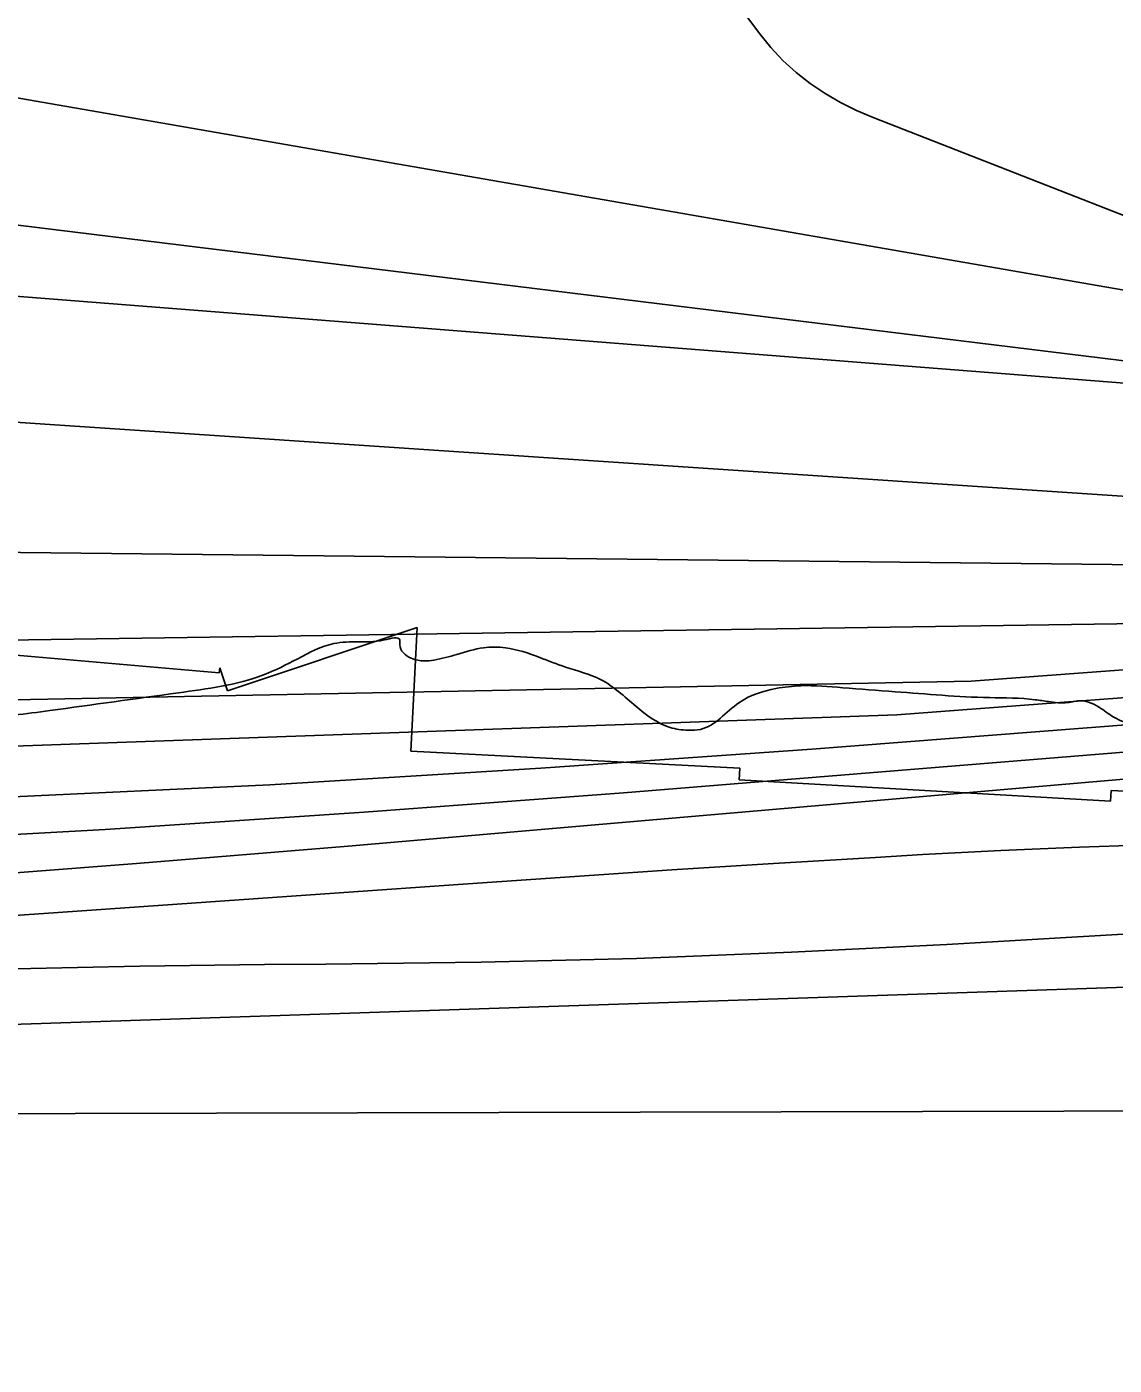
# Model space of a CAD drawing. Extents: x 3297772 to 3335630, y 634068 to 659439.
# Drawn here: x 3329375 to 3329792, y 645367 to 645880 of the extents above; entities that cross this region are included whole.
import ezdxf

# ---------------------------------------------------------------- set-up
doc = ezdxf.new("R2010")
doc.units = 0
for name, color, linetype in [('V-RIVR-EDGE', 7, 'Continuous'), ('V-RRAP-RVMT', 7, 'Continuous'), ('V-TOPO-DPTH', 7, 'Continuous'), ('V-TOPO-MAJR', 7, 'Continuous'), ('V-TOPO-MINR', 7, 'Continuous'), ('V-TOPO-WATR', 7, 'Continuous')]:
    doc.layers.add(name, color=color, linetype=linetype)

msp = doc.modelspace()

# ---------------------------------------------------------------- linework, layer by layer
at = {"layer": 'V-RIVR-EDGE'}
msp.add_spline([(3325196.76, 645366.57), (3325219.07, 645371.99), (3325232.62, 645380.37), (3325238.11, 645381.45), (3325244.69, 645381.43), (3325256.03, 645384.7), (3325270.28, 645383.93), (3325278.69, 645383.91), (3325292.94, 645383.87), (3325303.18, 645385.68), (3325337.93, 645393.27), (3325341.96, 645396.18), (3325345.26, 645400.19), (3325350.02, 645402.74), (3325363.55, 645407.09), (3325383.3, 645410.34), (3325403.77, 645410.65), (3325424.61, 645412.06), (3325447.65, 645414.56), (3325474.71, 645418.52), (3325488.24, 645421.04), (3325503.6, 645423.2), (3325524.43, 645423.51), (3325540.88, 645421.28), (3325546.37, 645422.36), (3325555.87, 645423.43), (3325573.43, 645427.41), (3325598.29, 645430.64), (3325642.54, 645437.11), (3325676.18, 645439.95), (3325709.08, 645440.6), (3325736.86, 645438.7), (3325745.63, 645439.05), (3325778.18, 645445.91), (3325790.25, 645447.71), (3325816.2, 645448.01), (3325841.42, 645446.85), (3325861.17, 645447.9), (3325877.99, 645450.78), (3325891.88, 645451.48), (3325905.04, 645450.72), (3325915.64, 645449.96), (3325925.51, 645449.94), (3325931.73, 645453.58), (3325946.36, 645457.2), (3325975.98, 645462.24), (3326020.59, 645466.52), (3326051.66, 645467.17), (3326078.35, 645468.93), (3326092.26, 645474.75), (3326108.35, 645477.63), (3326121.15, 645479.43), (3326134.67, 645479.39), (3326146.37, 645479), (3326156.98, 645483.73), (3326173.06, 645481.86), (3326186.58, 645479.63), (3326209.25, 645482.5), (3326231.92, 645484.27), (3326245.82, 645486.8), (3326251.3, 645487.51), (3326255.69, 645487.5), (3326266.65, 645484.55), (3326272.13, 645484.9), (3326286.76, 645485.6), (3326304.31, 645487.02), (3326331.71, 645482.93), (3326352.19, 645483.24), (3326375.22, 645483.92), (3326399.71, 645484.95), (3326430.42, 645487.07), (3326472.11, 645494.64), (3326504.66, 645500.78), (3326533.19, 645508.02), (3326555.14, 645512.72), (3326569.77, 645515.24), (3326590.6, 645516.28), (3326611.44, 645516.96), (3326626.07, 645517.29), (3326648.74, 645520.16), (3326682.73, 645518.61), (3326701.37, 645519.67), (3326720.39, 645522.91), (3326726.24, 645522.89), (3326745.6, 645516.63), (3326754.37, 645517.71), (3326767.18, 645522.43), (3326775.22, 645522.41), (3326789.47, 645520.91), (3326806.64, 645515.75), (3326817.97, 645513.16), (3326835.51, 645512.75), (3326847.57, 645511.63), (3326853.78, 645509.42), (3326864.75, 645508.29), (3326886.31, 645508.61), (3326901.66, 645506.01), (3326929.42, 645497.17), (3326947.69, 645495.3), (3326969.62, 645490.49), (3326983.5, 645489.36), (3327007.99, 645487.47), (3327024.79, 645482.31), (3327048.53, 645473.84), (3327083.59, 645460.96), (3327102.59, 645457.26), (3327123.05, 645450.63), (3327142.04, 645445.1), (3327153.38, 645445.8), (3327176.02, 645437.34), (3327197.58, 645434.36), (3327219.15, 645434.31), (3327235.22, 645431.71), (3327254.59, 645429.83), (3327257.15, 645427.63), (3327254.58, 645423.62), (3327249.09, 645419.98), (3327247.62, 645417.42), (3327250.17, 645413.76), (3327256.38, 645412.65), (3327262.23, 645412.63), (3327269.91, 645413.71), (3327273.57, 645415.53), (3327277.23, 645418.81), (3327282.37, 645427.57), (3327290.05, 645429.75), (3327306.5, 645429.71), (3327316.74, 645430.05), (3327337.57, 645429.63), (3327362.43, 645429.2), (3327376.69, 645429.53), (3327392.41, 645433.15), (3327421.31, 645438.93), (3327454.21, 645442.13), (3327473.95, 645442.45), (3327488.21, 645443.15), (3327510.89, 645448.57), (3327539.05, 645455.08), (3327565.4, 645464.89), (3327591.75, 645477.62), (3327596.87, 645480.16), (3327603.46, 645484.17), (3327608.95, 645487.08), (3327619.57, 645492.9), (3327619.57, 645494.37), (3327617.02, 645498.39), (3327616.66, 645500.59), (3327617.4, 645502.05), (3327621.42, 645504.6), (3327628.37, 645504.94), (3327642.63, 645507.47), (3327647.02, 645508.55), (3327651.79, 645514.39), (3327652.52, 645515.85), (3327653.64, 645524.26), (3327655.1, 645524.62), (3327658.03, 645524.61), (3327668.26, 645523.85), (3327673.01, 645523.84), (3327674.11, 645522.74), (3327674.47, 645519.82), (3327680.68, 645519.8), (3327691.65, 645521.24), (3327699.33, 645523.05), (3327707.74, 645523.39), (3327709.93, 645524.12), (3327712.14, 645527.4), (3327715.43, 645530.32), (3327716.9, 645531.41), (3327729.69, 645531.38), (3327739.2, 645532.09), (3327745.78, 645532.44), (3327750.9, 645534.98), (3327757.12, 645537.53), (3327772.48, 645538.95), (3327784.91, 645539.65), (3327802.45, 645538.88), (3327817.07, 645535.91), (3327829.86, 645534.06), (3327842.28, 645532.93), (3327856.91, 645533.26), (3327866.41, 645534.33), (3327870.44, 645536.51), (3327879.22, 645537.22), (3327886.16, 645537.57), (3327892.01, 645538.65), (3327898.23, 645538.64), (3327904.08, 645538.62), (3327915.77, 645534.94), (3327925.63, 645534.55), (3327947.21, 645537.06), (3327969.14, 645537.73), (3327991.81, 645538.04), (3328022.88, 645537.6), (3328037.49, 645535.74), (3328060.16, 645536.04), (3328088.31, 645536.34), (3328117.55, 645537.37), (3328121.94, 645535.89), (3328132.53, 645533.67), (3328150.81, 645535.09), (3328167.63, 645534.32), (3328186.64, 645536.83), (3328199.44, 645540.09), (3328214.44, 645541.88), (3328232.35, 645542.93), (3328250.99, 645542.15), (3328289.37, 645541.69), (3328309.85, 645543.84), (3328325.21, 645547.82), (3328337.3, 645556.56), (3328349.76, 645568.96), (3328357.82, 645579.54), (3328362.59, 645586.47), (3328365.52, 645587.93), (3328369.54, 645588.28), (3328387.82, 645586.41), (3328406.82, 645583.07), (3328410.84, 645583.06), (3328415.59, 645584.15), (3328422.17, 645584.13), (3328433.86, 645580.81), (3328450.66, 645574.56), (3328468.55, 645563.91), (3328480.23, 645556.57), (3328490.82, 645555.09), (3328505.81, 645553.22), (3328518.95, 645546.97), (3328533.19, 645539.99), (3328537.57, 645539.25), (3328541.23, 645539.97), (3328548.17, 645537.4), (3328551.82, 645534.1), (3328555.84, 645532.63), (3328561.68, 645532.25), (3328569.73, 645533.69), (3328596.79, 645537.64), (3328623.85, 645539.77), (3328643.95, 645540.45), (3328661.5, 645541.87), (3328682.34, 645542.18), (3328707.93, 645541.39), (3328751.8, 645544.94), (3328776.29, 645544.14), (3328800.41, 645542.99), (3328822.34, 645540.74), (3328852.31, 645540.3), (3328872.42, 645539.52), (3328885.21, 645538.03), (3328904.21, 645535.05), (3328911.52, 645534.67), (3328920.29, 645534.65), (3328935.65, 645535.34), (3328949.9, 645535.67), (3328970.74, 645535.26), (3328996.69, 645533), (3329015.69, 645532.22), (3329030.32, 645534.01), (3329055.19, 645539.07), (3329082.26, 645548.5), (3329110.8, 645559.4), (3329140.81, 645572.85), (3329150.69, 645574.29), (3329156.53, 645572.81), (3329161.99, 645564.03), (3329167.83, 645559.26), (3329176.96, 645555.22), (3329189.39, 645555.19), (3329198.9, 645558.09), (3329204.02, 645560.27), (3329207.32, 645563.91), (3329210.26, 645571.22), (3329213.2, 645575.96), (3329221.99, 645583.25), (3329230.78, 645588.35), (3329243.95, 645594.9), (3329264.07, 645601.43), (3329299.92, 645609.38), (3329325.51, 645612.24), (3329356.22, 645614.36), (3329383.65, 645617.58), (3329433.01, 645624.4), (3329465.56, 645631.27), (3329478.74, 645637.45), (3329492.65, 645643.26), (3329501.79, 645643.97), (3329512.02, 645644.68), (3329517.87, 645644.66), (3329517.87, 645642.84), (3329522.24, 645637.71), (3329527.36, 645636.6), (3329531.01, 645636.95), (3329539.79, 645639.13), (3329550.03, 645641.66), (3329558.44, 645641.64), (3329571.59, 645637.95), (3329581.45, 645634.27), (3329594.96, 645629.49), (3329608.46, 645619.22), (3329621.6, 645611.14), (3329628.55, 645610.03), (3329633.3, 645610.38), (3329647.95, 645620.58), (3329662.22, 645626.03), (3329671.72, 645627.1), (3329687.81, 645626.33), (3329707.91, 645624.82), (3329744.09, 645622.54), (3329761.64, 645621.76), (3329766.75, 645621.02), (3329774.06, 645620.64), (3329779.18, 645621.35), (3329786.85, 645618.41), (3329792.32, 645614.74), (3329809.5, 645610.68), (3329840.92, 645606.94)], degree=3, dxfattribs=at)
at = {"layer": 'V-RRAP-RVMT'}
for p, q in [((3329524.58, 645649.42), (3329451.78, 645625.18)), ((3329522.11, 645602.01), (3329524.58, 645649.42)), ((3329448.63, 645632.03), (3329345.14, 645641)), ((3329448.86, 645633.99), (3329448.63, 645632.03)), ((3329451.78, 645625.18), (3329448.86, 645633.99)), ((3329648.33, 645595.44), (3329522.11, 645602.01)), ((3329648.07, 645590.97), (3329648.33, 645595.44)), ((3329790.56, 645582.84), (3329648.07, 645590.97)), ((3329790.79, 645586.92), (3329790.56, 645582.84)), ((3329910.74, 645581.66), (3329790.79, 645586.92))]:
    msp.add_line(p, q, dxfattribs=at)
at = {"layer": 'V-TOPO-DPTH'}
for points in [[(3329058.17, 645681.6), (3329884.33, 645672.54), (3329915.27, 645674.59), (3329946.21, 645676.6), (3330938.71, 645719.31), (3330942.11, 645719.69), (3330942.43, 645719.75), (3330942.58, 645719.78), (3330950.14, 645721.52), (3330954.08, 645722.43), (3330958.01, 645723.34), (3330961.95, 645724.26), (3330965.88, 645725.18), (3331737.14, 645906.8)], [(3329058.17, 645681.6), (3329884.33, 645672.54), (3329915.27, 645674.59), (3329946.21, 645676.6), (3330938.71, 645719.31), (3330942.11, 645719.69), (3330942.43, 645719.75), (3330942.58, 645719.78), (3330950.14, 645721.52), (3330954.08, 645722.43), (3330958.01, 645723.34), (3330961.95, 645724.26), (3330965.88, 645725.18), (3331737.14, 645906.8)], [(3329027.52, 645639.56), (3329914.72, 645652.64), (3329941.96, 645654.49), (3330079.87, 645663.74), (3330171.52, 645669.23), (3330263.21, 645673.86), (3330354.96, 645677.2), (3330929.97, 645702.6), (3330937.85, 645703.68), (3330945.69, 645704.91), (3330953.5, 645706.38), (3330961.28, 645708.01), (3331715.4, 645877.73)], [(3331715.4, 645877.73), (3330961.28, 645708.01), (3330953.5, 645706.38), (3330945.69, 645704.91), (3330937.85, 645703.68), (3330929.97, 645702.6), (3330354.96, 645677.2), (3330263.21, 645673.86), (3330171.52, 645669.23), (3330079.87, 645663.74), (3329941.96, 645654.49), (3329914.72, 645652.64), (3329027.52, 645639.56)], [(3331356.08, 645869.19), (3331277.87, 645852.58), (3330968.96, 645786.22), (3330948.92, 645782.25), (3330928.8, 645778.73), (3330908.58, 645775.88), (3330888.28, 645773.47), (3330744.33, 645758.77), (3330651.96, 645749.84), (3330559.54, 645741.57), (3330467.04, 645734.29), (3330374.48, 645727.68), (3329882.82, 645695.22), (3329881.95, 645695.17), (3329879.33, 645694.99), (3329876.71, 645694.83), (3329872.47, 645694.65), (3329871.44, 645694.63), (3328981.92, 645754.14)], [(3331356.08, 645869.19), (3331277.87, 645852.58), (3330968.96, 645786.22), (3330948.92, 645782.25), (3330928.8, 645778.73), (3330908.58, 645775.88), (3330888.28, 645773.47), (3330744.33, 645758.77), (3330651.96, 645749.84), (3330559.54, 645741.57), (3330467.04, 645734.29), (3330374.48, 645727.68), (3329882.82, 645695.22), (3329881.95, 645695.17), (3329879.33, 645694.99), (3329876.71, 645694.83), (3329872.47, 645694.65), (3329871.44, 645694.63), (3328981.92, 645754.14)], [(3331362.93, 645756.52), (3331259.99, 645737.68), (3331157.08, 645718.66), (3330991.31, 645687.81), (3330971.27, 645684.36), (3330951.18, 645681.27), (3330931.02, 645678.72), (3330910.8, 645676.53), (3330342.1, 645648.82), (3330287.75, 645648.42), (3330233.39, 645647.79), (3330179.06, 645646.55), (3330124.75, 645644.7), (3330070.48, 645641.95), (3330016.24, 645638.61), (3329923.78, 645632.13), (3329907.15, 645630.95), (3329890.52, 645629.74), (3329873.89, 645628.51), (3329857.27, 645627.26), (3329708.6, 645615.94), (3329063.42, 645593.06)], [(3329063.42, 645593.06), (3329708.6, 645615.94), (3329857.27, 645627.26), (3329873.89, 645628.51), (3329890.52, 645629.74), (3329907.15, 645630.95), (3329923.78, 645632.13), (3330016.24, 645638.61), (3330070.48, 645641.95), (3330124.75, 645644.7), (3330179.06, 645646.55), (3330233.39, 645647.79), (3330287.75, 645648.42), (3330342.1, 645648.82), (3330910.8, 645676.53), (3330931.02, 645678.72), (3330951.18, 645681.27), (3330971.27, 645684.36), (3330991.31, 645687.81), (3331157.08, 645718.66), (3331259.99, 645737.68), (3331362.93, 645756.52)], [(3330910.49, 645638.52), (3330109.34, 645616.59), (3330088.83, 645616.8), (3330068.31, 645616.92), (3330047.8, 645616.89), (3330027.28, 645616.77), (3330006.77, 645616.38), (3329986.27, 645615.73), (3329965.79, 645614.69), (3329945.32, 645613.38), (3329906.33, 645610.53), (3329899.89, 645610.05), (3329893.44, 645609.56), (3329887, 645609.05), (3329880.56, 645608.54), (3329603.72, 645586.05), (3329504.3, 645578.59), (3329404.83, 645571.94), (3329305.29, 645566.5)], [(3329305.29, 645566.5), (3329404.83, 645571.94), (3329504.3, 645578.59), (3329603.72, 645586.05), (3329880.56, 645608.54), (3329887, 645609.05), (3329893.44, 645609.56), (3329899.89, 645610.05), (3329906.33, 645610.53), (3329945.32, 645613.38), (3329965.79, 645614.69), (3329986.27, 645615.73), (3330006.77, 645616.38), (3330027.28, 645616.77), (3330047.8, 645616.89), (3330068.31, 645616.92), (3330088.83, 645616.8), (3330109.34, 645616.59), (3330910.49, 645638.52)], [(3330245.89, 645570), (3330175.92, 645569.64), (3330105.95, 645569.2), (3329959.89, 645568.17), (3329929.69, 645567.92), (3329899.49, 645567.62), (3329869.29, 645567.25), (3329839.09, 645566.84), (3329808.89, 645566.18), (3329778.71, 645565.26), (3329748.54, 645563.95), (3329718.38, 645562.36), (3329700.44, 645561.3), (3329661.32, 645558.93), (3329622.21, 645556.46), (3329583.1, 645553.87), (3329544, 645551.2), (3329381.39, 645539.81), (3329320.01, 645535.53)]]:
    msp.add_lwpolyline(points, dxfattribs=at)
at = {"layer": 'V-TOPO-MAJR'}
for points in [[(3331350.69, 645903.58), (3330940.52, 645804.68), (3330932.08, 645802.8), (3330923.6, 645801.12), (3330915.07, 645799.74), (3330906.51, 645798.56), (3330830.99, 645789.5), (3330784.6, 645784.43), (3330738.15, 645779.99), (3330691.62, 645776.53), (3330645.04, 645773.7), (3330605.11, 645771.7), (3330538.53, 645768.29), (3330471.95, 645764.79), (3330405.38, 645761.15), (3330338.81, 645757.43), (3330219.73, 645750.65), (3330162.5, 645747.19), (3330105.28, 645743.48), (3330048.1, 645739.37), (3329990.93, 645735.01), (3329945.97, 645731.42), (3329114.29, 645796.61)], [(3329013.93, 645462.22), (3329935.14, 645464.35), (3330952.51, 645474.33), (3330974.7, 645478.14), (3330996.78, 645482.47), (3331018.69, 645487.58), (3331040.49, 645493.21), (3331611.73, 645651.55)]]:
    msp.add_lwpolyline(points, dxfattribs=at)
at = {"layer": 'V-TOPO-MINR'}
for points in [[(3328997, 645917.6), (3329846.54, 645769.93), (3329858.28, 645770.78), (3329870.01, 645771.75), (3329881.73, 645772.91), (3329893.43, 645774.2), (3330555.67, 645852.5), (3330613.38, 645859.45), (3330671.07, 645866.57), (3330728.73, 645873.93), (3330786.37, 645881.47), (3330883.14, 645894.33), (3330892.36, 645895.66), (3330901.55, 645897.12), (3330910.72, 645898.78), (3330919.86, 645900.58), (3331481.1, 646017.41)], [(3331703.03, 646009.86), (3330931.11, 645819.99), (3330929.24, 645819.53), (3330925.49, 645818.62), (3330923.62, 645818.16), (3330920.1, 645817.31), (3330919.75, 645817.25), (3330916.01, 645816.9), (3330913.5, 645816.81), (3330912.74, 645816.78), (3330568.56, 645803.14), (3330452.44, 645797.58), (3330336.39, 645790.76), (3330220.48, 645782.05), (3330104.65, 645772.06), (3329917.91, 645754.43), (3329895.5, 645752.45), (3329873.08, 645750.63), (3329850.63, 645749.08), (3329828.18, 645747.69), (3328963.72, 645853.69)], [(3329621.66, 645923.24), (3329655.87, 645877.14), (3329660.21, 645871.82), (3329664.86, 645866.81), (3329669.95, 645862.26), (3329675.34, 645858.01), (3329681.08, 645854.22), (3329686.99, 645850.73), (3329693.13, 645847.69), (3329699.45, 645844.95), (3329834.48, 645792.22)], [(3329058.17, 645681.6), (3329884.33, 645672.54), (3329915.27, 645674.59), (3329946.21, 645676.6), (3330938.71, 645719.31), (3330942.11, 645719.69), (3330942.43, 645719.75), (3330942.58, 645719.78), (3330950.14, 645721.52), (3330954.08, 645722.43), (3330958.01, 645723.34), (3330961.95, 645724.26), (3330965.88, 645725.18), (3331737.14, 645906.8)], [(3329027.52, 645639.56), (3329914.72, 645652.64), (3329941.96, 645654.49), (3330079.87, 645663.74), (3330171.52, 645669.23), (3330263.21, 645673.86), (3330354.96, 645677.2), (3330929.97, 645702.6), (3330937.85, 645703.68), (3330945.69, 645704.91), (3330953.5, 645706.38), (3330961.28, 645708.01), (3331715.4, 645877.73)], [(3328981.92, 645754.14), (3329871.44, 645694.63), (3329872.47, 645694.65), (3329876.71, 645694.83), (3329879.33, 645694.99), (3329881.95, 645695.17), (3329882.82, 645695.22), (3330374.48, 645727.68), (3330467.04, 645734.29), (3330559.54, 645741.57), (3330651.96, 645749.84), (3330744.33, 645758.77), (3330888.28, 645773.47), (3330908.58, 645775.88), (3330928.8, 645778.73), (3330948.92, 645782.25), (3330968.96, 645786.22), (3331277.87, 645852.58), (3331356.08, 645869.19)], [(3329048.08, 645615.41), (3329737.09, 645628.89), (3329845.26, 645636.95), (3329867.13, 645638.57), (3329889.02, 645640.15), (3329910.9, 645641.7), (3329932.79, 645643.22), (3330049.03, 645651.19), (3330121.49, 645655.59), (3330193.98, 645659.26), (3330266.52, 645661.81), (3330339.09, 645663.62), (3330381.7, 645664.35), (3330921.51, 645690.92), (3330934.83, 645692.57), (3330948.12, 645694.47), (3330961.34, 645696.75), (3330974.53, 645699.28), (3331419.93, 645791.44)], [(3329063.42, 645593.06), (3329708.6, 645615.94), (3329857.27, 645627.26), (3329873.89, 645628.51), (3329890.52, 645629.74), (3329907.15, 645630.95), (3329923.78, 645632.13), (3330016.24, 645638.61), (3330070.48, 645641.95), (3330124.75, 645644.7), (3330179.06, 645646.55), (3330233.39, 645647.79), (3330287.75, 645648.42), (3330342.1, 645648.82), (3330910.8, 645676.53), (3330931.02, 645678.72), (3330951.18, 645681.27), (3330971.27, 645684.36), (3330991.31, 645687.81), (3331157.08, 645718.66), (3331259.99, 645737.68), (3331362.93, 645756.52)], [(3329370.34, 645518.62), (3329418.18, 645519.61), (3329466.02, 645520.18), (3329489.51, 645520.31), (3329549.09, 645521.1), (3329608.66, 645522.52), (3329668.19, 645524.9), (3329727.7, 645527.91), (3329862.99, 645535.84), (3329883.37, 645536.96), (3329903.76, 645537.99), (3330990.01, 645523.24), (3331016, 645529.88), (3331030.23, 645533.49), (3331044.47, 645537.06), (3331058.72, 645540.6), (3331072.98, 645544.1), (3331778.83, 645716.25)], [(3329364.02, 645584.19), (3329468.07, 645589.08), (3329572.05, 645595.44), (3329675.97, 645602.78), (3329869.04, 645617.8), (3329880.52, 645618.68), (3329892, 645619.55), (3329903.48, 645620.39), (3329914.96, 645621.23), (3329981.61, 645626), (3330018.55, 645628.32), (3330055.51, 645630.19), (3330092.49, 645631.41), (3330129.5, 645632.18), (3330166.52, 645632.51), (3330203.54, 645632.67), (3330897.18, 645658.78)], [(3329181.43, 645490.96), (3329888.39, 645514.64), (3329897.66, 645515.39), (3329906.94, 645516.08), (3331003.76, 645505.16), (3331015.3, 645508.05), (3331214.4, 645561.32), (3331312.8, 645587.39), (3331411.27, 645613.13)], [(3329335.55, 645552.74), (3329416.86, 645558.93), (3329498.13, 645565.59), (3329891.82, 645599.55), (3329893.34, 645599.67), (3329897.89, 645600.04), (3329907.49, 645600.76), (3329912.26, 645601.07), (3329917.04, 645601.31), (3329921.82, 645601.46), (3329926.6, 645601.54), (3329931.38, 645601.55), (3329936.16, 645601.54), (3329940.94, 645601.49), (3329945.73, 645601.41), (3330144.58, 645597.42), (3330248.79, 645596.1)], [(3329320.01, 645535.53), (3329381.39, 645539.81), (3329544, 645551.2), (3329583.1, 645553.87), (3329622.21, 645556.46), (3329661.32, 645558.93), (3329700.44, 645561.3), (3329718.38, 645562.36), (3329748.54, 645563.95), (3329778.71, 645565.26), (3329808.89, 645566.18), (3329839.09, 645566.84), (3329869.29, 645567.25), (3329899.49, 645567.62), (3329929.69, 645567.92), (3329959.89, 645568.17), (3330105.95, 645569.2), (3330175.92, 645569.64), (3330245.89, 645570)]]:
    msp.add_lwpolyline(points, dxfattribs=at)
at = {"layer": 'V-TOPO-WATR'}
msp.add_lwpolyline([(3329305.29, 645566.5), (3329404.83, 645571.94), (3329504.3, 645578.59), (3329603.72, 645586.05), (3329880.56, 645608.54), (3329887, 645609.05), (3329893.44, 645609.56), (3329899.89, 645610.05), (3329906.33, 645610.53), (3329945.32, 645613.38), (3329965.79, 645614.69), (3329986.27, 645615.73), (3330006.77, 645616.38), (3330027.28, 645616.77), (3330047.8, 645616.89), (3330068.31, 645616.92), (3330088.83, 645616.8), (3330109.34, 645616.59), (3330910.49, 645638.52)], dxfattribs=at)

doc.saveas('drawing.dxf')
